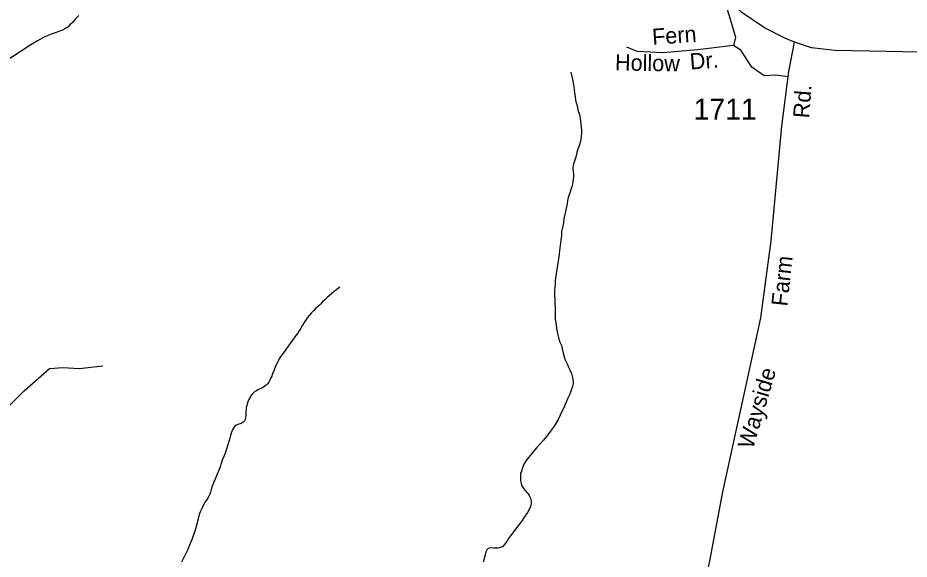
# Model space of a CAD drawing. Extents: x 2056842 to 2160602, y 826753 to 1016856.
# Drawn here: x 2125925 to 2131173, y 855166 to 858350 of the extents above; entities that cross this region are included whole.
import ezdxf

# ---------------------------------------------------------------- set-up
doc = ezdxf.new("R2010")
doc.units = 0
for name, color, linetype in [('Exist Hydrographic Creek Single Shore', 7, 'Continuous'), ('Exist Hydrographic Misc Water Feature', 7, 'Continuous'), ('Exist Road Non-System Type 51', 7, 'Continuous'), ('Exist Road Non-System Type 51 Label', 7, 'Continuous'), ('Exist Road Primary NC Attributed', 7, 'Continuous'), ('Exist Road Secondary Type 51 Attributed', 7, 'Continuous'), ('Exist Road Secondary Type 51 Label', 7, 'Continuous'), ('Exist Road Secondary Type 51 Number Label', 7, 'Continuous')]:
    doc.layers.add(name, color=color, linetype=linetype)

msp = doc.modelspace()

# ---------------------------------------------------------------- linework, layer by layer
at = {"layer": 'Exist Hydrographic Creek Single Shore'}
for points in [[(2129180.9, 858031.1), (2129190.9, 857987.4), (2129197.3, 857956.8), (2129200.1, 857927.2), (2129202, 857910.6), (2129204, 857897), (2129206.3, 857885.3), (2129208.1, 857865.5), (2129212.4, 857851.4), (2129218.6, 857831.9), (2129224.9, 857801.2), (2129231.1, 857781.3), (2129235.6, 857757.5), (2129237.5, 857741), (2129239.7, 857723.9), (2129241.8, 857707.4), (2129243.8, 857689.3), (2129244.2, 857673.8), (2129242, 857653.4), (2129240.5, 857633.8), (2129236.4, 857617.4), (2129232.1, 857601.8), (2129222.5, 857577.2), (2129217, 857559.4), (2129213.5, 857545.3), (2129207.5, 857525.1), (2129201.6, 857507.4), (2129197.5, 857491), (2129195.4, 857481.1), (2129193.6, 857464.8), (2129194, 857443.6), (2129196.2, 857429.5), (2129196.4, 857414.9), (2129194.6, 857399.3), (2129192.8, 857385.4), (2129190.9, 857371.5), (2129187, 857356.6), (2129183.1, 857345.1), (2129179, 857333.1), (2129174.7, 857320.8), (2129169, 857304.6), (2129165.5, 857292.9), (2129161.6, 857275.2), (2129159.7, 857256.5), (2129155.8, 857238.4), (2129148.3, 857200.6), (2129140.5, 857168.1), (2129136.8, 857144.3), (2129131, 857116.8), (2129126.9, 857092.2), (2129125.5, 857068.5), (2129121.6, 857042.4), (2129117.5, 857010.5), (2129114.2, 856980.2), (2129112.2, 856960.6), (2129108.9, 856932.7), (2129102.9, 856894.2), (2129099.3, 856870.4), (2129094.9, 856844.3), (2129091.3, 856819.7), (2129089.6, 856801.7), (2129088, 856782), (2129086.1, 856765.7), (2129084.1, 856746.1), (2129084.5, 856732.3), (2129084.3, 856714), (2129086.3, 856697.5), (2129086.7, 856682), (2129086.9, 856665.8), (2129089, 856650), (2129089.2, 856626), (2129089.4, 856601.7), (2129089.4, 856576.1), (2129091.9, 856557.9), (2129094.1, 856540.1), (2129098.2, 856511.9), (2129102.5, 856493.8), (2129106.6, 856478.2), (2129110.5, 856462.6), (2129116.7, 856441.8), (2129125.1, 856422.2), (2129129.2, 856402.1), (2129135.3, 856376.9), (2129139.2, 856362.9), (2129145.6, 856342), (2129154, 856326.2), (2129162, 856310.7), (2129167.9, 856294.8), (2129176.1, 856274.9), (2129184.3, 856258.2), (2129188.7, 856242.6), (2129192.8, 856224.5), (2129195.2, 856203.1), (2129193, 856186.8), (2129185, 856164.8), (2129179, 856147), (2129173.5, 856132.1), (2129163.6, 856112.9), (2129153.8, 856090), (2129148.3, 856074.6)], [(2127821, 856764.6), (2127786.7, 856740.9), (2127773, 856728.8), (2127757.4, 856714.5), (2127747.1, 856704.7), (2127733.4, 856690.2), (2127719.5, 856678.5), (2127709.2, 856667.8), (2127689.7, 856650.1), (2127679.9, 856642.2), (2127668.2, 856627.8), (2127652, 856613.2), (2127640.1, 856599.6), (2127628.2, 856585.1), (2127622.5, 856575.1), (2127610.6, 856557.4), (2127600.5, 856541.5), (2127590.9, 856523.5), (2127570.8, 856492.8), (2127555.2, 856472.5), (2127537.6, 856448.4), (2127519.5, 856424.7), (2127498, 856392.3), (2127480, 856368.2), (2127464.4, 856343.8), (2127454.7, 856326.2), (2127444.7, 856304.2), (2127436.9, 856285.5), (2127428.9, 856263.6), (2127423.2, 856253.9), (2127419.5, 856241.5), (2127415.2, 856231.9), (2127409.4, 856219.4), (2127401.8, 856207.6), (2127395.5, 856197.6), (2127389.7, 856191.2), (2127379.9, 856183.3), (2127372.1, 856176.8), (2127365.9, 856172.9), (2127350, 856166.8), (2127338.1, 856161.2), (2127330.5, 856156.3), (2127320.2, 856151), (2127312.2, 856144.5), (2127304.2, 856136.4), (2127298.5, 856128.3), (2127290.3, 856114.5), (2127284.7, 856104), (2127278.6, 856090.3), (2127274.9, 856077.9), (2127272.6, 856069.7), (2127269.2, 856058.5), (2127269.2, 856048.8), (2127267.1, 856036.5), (2127267.3, 856019.8), (2127267.5, 856008.4), (2127265.3, 856000.2), (2127265.7, 855994.5), (2127263.6, 855987.9), (2127259.7, 855980), (2127257.9, 855975.8), (2127246, 855967.9), (2127239.6, 855963.9), (2127233.9, 855961.6), (2127225.9, 855959.9), (2127219.9, 855957.6), (2127209.9, 855953.8), (2127201.7, 855947.4), (2127196.2, 855939.3), (2127190, 855931.3), (2127184.5, 855917.5), (2127180.2, 855907.6), (2127176.5, 855893.2), (2127172.6, 855877.6), (2127167, 855857.3), (2127160.9, 855837.5), (2127153.1, 855813.2), (2127145.5, 855788.7), (2127137.5, 855769.2), (2127128.1, 855747.1), (2127121.9, 855728.6), (2127116, 855708.8), (2127108, 855688.5), (2127098.4, 855666.4), (2127087.1, 855636.5), (2127078.9, 855618.6), (2127069.4, 855594.1), (2127063.5, 855576.4), (2127059.4, 855559.9), (2127055.3, 855548.4), (2127049.6, 855536.2), (2127046.1, 855528.2), (2127036, 855513.6), (2127028.2, 855502.2), (2127016.3, 855482.1), (2127010.4, 855467.6), (2127000.3, 855448), (2126992.8, 855427.6), (2126988.9, 855411.6), (2126982.9, 855389.3)], [(2129148.3, 856074.6), (2129140.3, 856056.8), (2129126.3, 856030.1), (2129118.7, 856012.2), (2129106.6, 855987.6), (2129094.9, 855968.3), (2129083.5, 855948.1), (2129071, 855931.7), (2129057.2, 855913.1), (2129037.5, 855887.3), (2129019.9, 855865.6), (2129000, 855843.1), (2128978.5, 855820.4), (2128940.7, 855774.6), (2128925, 855756.3), (2128917, 855746.5), (2128904, 855725.4), (2128895.6, 855702.7), (2128889.9, 855683.7), (2128885.4, 855669.7), (2128884.2, 855652), (2128883.9, 855640.3), (2128883.9, 855625.7), (2128888.3, 855610.1), (2128892.1, 855596.1), (2128902.6, 855581.9), (2128912.2, 855568.7), (2128920.9, 855558.4), (2128928.9, 855549.9), (2128935.2, 855540), (2128943.2, 855524.2), (2128945.1, 855517.1), (2128946.7, 855504.6), (2128947.3, 855492.4), (2128945.3, 855480.9), (2128939.7, 855464.7), (2128925.8, 855440), (2128905.7, 855411.8), (2128894.4, 855394.1), (2128880.3, 855375.5), (2128862.2, 855352.3), (2128848.5, 855333.7), (2128830.8, 855311.6), (2128813.2, 855287.5), (2128803.4, 855268.7), (2128795.2, 855257.8), (2128789.4, 855251.3), (2128779.6, 855240.7), (2128773.4, 855236.7), (2128761.9, 855231.9), (2128751.5, 855230.7), (2128741.8, 855230.9), (2128726.9, 855231.2), (2128713.5, 855232), (2128701.9, 855230.9), (2128693.9, 855228.5), (2128685.7, 855220.4), (2128679.7, 855208.3), (2128676.2, 855191.8), (2128670.1, 855170), (2128664.1, 855147.7)], [(2126982.9, 855389.3), (2126979.2, 855371.2), (2126973.3, 855349.4), (2126967.5, 855329.6), (2126951.9, 855284.9), (2126940.3, 855257.4), (2126926.3, 855223), (2126912.8, 855194.6), (2126905, 855179.1), (2126889.4, 855148.3)]]:
    msp.add_lwpolyline(points, dxfattribs=at)
at = {"layer": 'Exist Hydrographic Misc Water Feature'}
msp.add_lwpolyline([(2126283.3, 858363.9), (2126263.4, 858343.8), (2126245.7, 858322.1), (2126233.6, 858309.8), (2126221.8, 858297.8), (2126201.9, 858285.4), (2126188.1, 858277.3), (2126170.1, 858271.1), (2126150.6, 858263.1), (2126126.4, 858256.2), (2126096.5, 858244.5), (2126076.6, 858234.6), (2126039.7, 858214.6), (2126000.9, 858190.8), (2125842.4, 858086.8)], dxfattribs=at)
at = {"layer": 'Exist Road Non-System Type 51'}
for points in [[(2130099.5, 858462.8), (2130100.6, 858400.5), (2130150.5, 858236.3), (2130138, 858186.4)], [(2130138, 858186.4), (2129926.2, 858161.5), (2129724.7, 858144.8), (2129571, 858151.1), (2129510.8, 858178.1)], [(2130460.7, 858002.8), (2130387.3, 858011.8), (2130318.7, 858007.7), (2130246, 858059.6), (2130181.6, 858159.4), (2130138, 858186.4)], [(2124759.6, 855554.1), (2124977.7, 855660.1), (2125052.5, 855707.9), (2125098.2, 855720.3), (2125343.2, 855901.2), (2125432.5, 855961.4), (2125484.5, 855967.7), (2125569.6, 855934.4), (2125613.2, 855932.3), (2125685.9, 855957.3), (2125748.3, 855990.5), (2125873.9, 856068.5), (2125961.1, 856155.8), (2126110.7, 856286.7), (2126191.7, 856292.9), (2126285.2, 856286.7), (2126424.3, 856303.3)]]:
    msp.add_lwpolyline(points, dxfattribs=at)
at = {"layer": 'Exist Road Primary NC Attributed'}
for points in [[(2130497.1, 858207.1), (2130442, 858229.9), (2130322.2, 858290.8), (2130187.3, 858382), (2130071.4, 858488.5), (2129985.9, 858604.5), (2129895.6, 858776.6), (2129751.2, 859175.9), (2129659.1, 859403.2), (2129602, 859534.4), (2129470.9, 859665.6), (2129313.2, 859817.7), (2129163.2, 859911.8), (2128965.6, 860010), (2128745.3, 860062.7), (2128610, 860084.3)], [(2132718.8, 857784.3), (2132660.5, 857862), (2132565.5, 857966.6), (2132434.4, 858061.6), (2132276.7, 858124.4), (2132099, 858142.5), (2131787.3, 858136.7), (2131041.5, 858151), (2130735.6, 858156.7), (2130598.7, 858173.8), (2130497.1, 858207.1)]]:
    msp.add_lwpolyline(points, dxfattribs=at)
at = {"layer": 'Exist Road Secondary Type 51 Attributed'}
msp.add_lwpolyline([(2129354.8, 851502.3), (2129537.9, 851761.5), (2129650.5, 851953.9), (2129771.2, 852213.4), (2129849.1, 852477.8), (2129870, 852696.4), (2129888, 853064.4), (2129893.7, 853503.6), (2129923.2, 854212), (2129923.2, 854607.5), (2129927, 854786.2), (2130002.1, 855165.6), (2130076.2, 855561.1), (2130204.4, 856143.9), (2130299.4, 856585.1), (2130361.2, 857038.6), (2130423, 857712.7), (2130464.8, 858034.1), (2130497.1, 858207.1)], dxfattribs=at)

# ---------------------------------------------------------------- texts
at = {"layer": 'Exist Road Non-System Type 51 Label'}
for s, rotation, p in [('Fern', 4.142, (2129663.1, 858190.3)), ('Dr.', 4.142, (2129884.7, 858045.6)), ('Hollow', 358.9574, (2129440.6, 858040.8))]:
    msp.add_text(s, height=95, rotation=rotation, dxfattribs=at).set_placement(p)
at = {"layer": 'Exist Road Secondary Type 51 Label'}
for s, rotation, p in [('Rd.', 85.4992, (2130583.9, 857756.8)), ('Farm', 83.8029, (2130455.4, 856650)), ('Wayside', 73.5903, (2130253, 855808.8))]:
    msp.add_text(s, height=95, rotation=rotation, dxfattribs=at).set_placement(p)
at = {"layer": 'Exist Road Secondary Type 51 Number Label'}
msp.add_text('1711', height=125, dxfattribs=at).set_placement((2129903.9, 857750))

doc.saveas('drawing.dxf')
